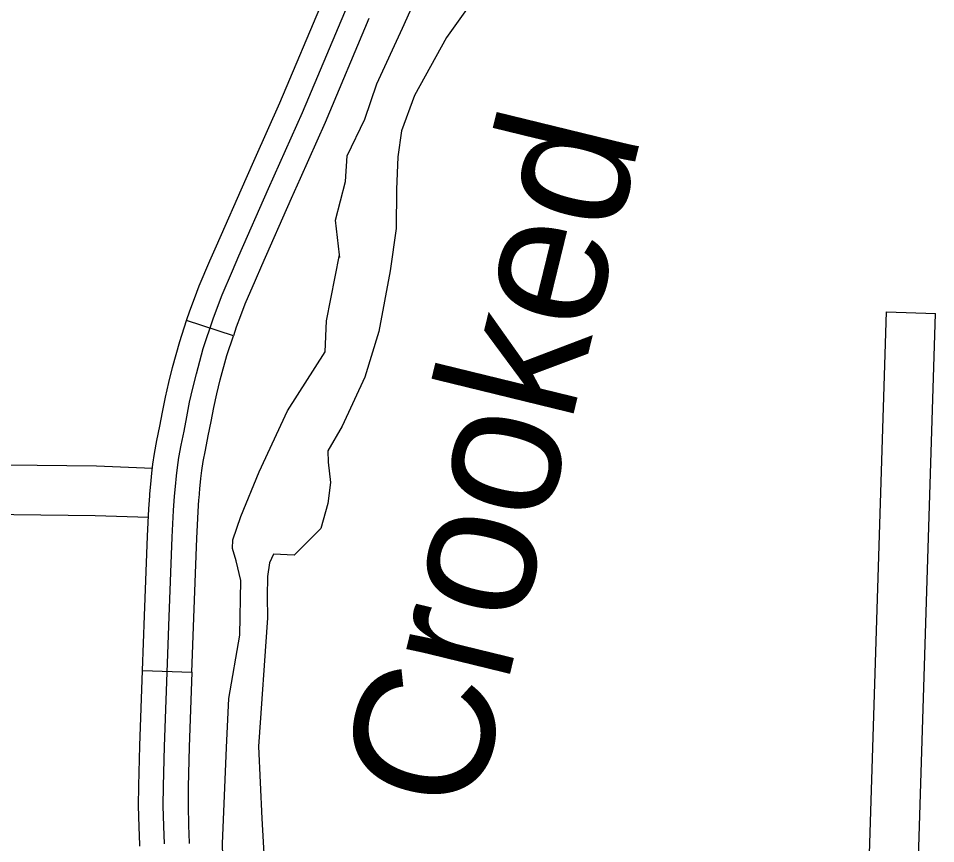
# Model space of a CAD drawing. Extents: x 1196286 to 1268366, y 2040822 to 2082115.
# Drawn here: x 1223766 to 1224812, y 2060426 to 2061367 of the extents above; entities that cross this region are included whole.
import ezdxf

# ---------------------------------------------------------------- set-up
doc = ezdxf.new("R2010")
doc.units = 0
for name, color, linetype in [('62', 7, 'Continuous'), ('Level 71', 7, 'Continuous'), ('Level 72', 7, 'Continuous')]:
    doc.layers.add(name, color=color, linetype=linetype)

msp = doc.modelspace()

# ---------------------------------------------------------------- linework, layer by layer
at = {"layer": '62'}
for points in [[(1224132.8, 2061094.6), (1224132.4, 2061097.8), (1224128, 2061137.2), (1224139.2, 2061181.4), (1224141.2, 2061210.7), (1224161.2, 2061252.3), (1224175.1, 2061292.8), (1224204.2, 2061356), (1224237.1, 2061429), (1224264.5, 2061499.8)], [(1224292.5, 2061399.1), (1224254.6, 2061345.5)], [(1224254.6, 2061345.5), (1224218, 2061279.4), (1224203.2, 2061239.2), (1224199.1, 2061209.4), (1224197.5, 2061172.4), (1224197.2, 2061127.8), (1224190.1, 2061079.3), (1224177.3, 2061010.4), (1224161.4, 2060958.3), (1224135.4, 2060902.2), (1224119.3, 2060874.2), (1224119.7, 2060861.2), (1224122.2, 2060838.2), (1224119.2, 2060814.4), (1224111.3, 2060785.9), (1224080.8, 2060755.4), (1224057.1, 2060756.4), (1224052.5, 2060746.6), (1224050.2, 2060731.1)], [(1224225, 2059793.5), (1224181.4, 2059865.2), (1224120, 2059986.8), (1224056.2, 2060131.1), (1224018.4, 2060236.1), (1224002, 2060311), (1223999.1, 2060426.3), (1224003.8, 2060536.1), (1224006.2, 2060591.8), (1224019, 2060664.2), (1224019.9, 2060726.5), (1224014.8, 2060749), (1224010.3, 2060763.1), (1224010.7, 2060772.8), (1224020, 2060799.5), (1224041, 2060850.3), (1224073, 2060919.8), (1224116.3, 2060987.2), (1224117.8, 2061022.4), (1224132.4, 2061097.8)], [(1224050.2, 2060731.1), (1224050, 2060708), (1224050.3, 2060683.7), (1224040.2, 2060537), (1224044.1, 2060455.2), (1224051, 2060328.3), (1224076.1, 2060214.9), (1224118, 2060117.8), (1224171.6, 2059987.5), (1224202.4, 2059918)]]:
    msp.add_lwpolyline(points, dxfattribs=at)
at = {"layer": 'Level 71'}
for p, q in [((1224011.5, 2061005.3), (1223958.1, 2061022.9)), ((1223908, 2060623.9), (1223964.2, 2060621.9))]:
    msp.add_line(p, q, dxfattribs=at)
for points in [[(1223932.8, 2060426.2), (1223932.2, 2060446.2), (1223931.6, 2060469.7), (1223931.8, 2060491.8), (1223933, 2060537.2), (1223938.2, 2060685), (1223941.8, 2060775.8), (1223943.1, 2060806.4), (1223944.3, 2060822.7), (1223945.4, 2060833.7), (1223946.6, 2060845.9), (1223947.7, 2060855.4), (1223949.2, 2060866.8), (1223952, 2060880.6), (1223955.3, 2060896.8), (1223958.4, 2060913), (1223961.6, 2060929.6), (1223965.3, 2060945.7), (1223969.3, 2060962.1), (1223977.2, 2060991), (1223988.3, 2061024.6), (1223993.3, 2061038), (1223998.6, 2061052), (1224010.4, 2061079.6), (1224017.8, 2061096.5), (1224051.6, 2061173.5), (1224090.4, 2061259.9), (1224148.8, 2061399)], [(1224036.2, 2061207.9), (1224064.6, 2061271.1), (1224114.2, 2061389.1)], [(1224166, 2061367.3), (1224116.2, 2061248.7), (1224087.5, 2061184.8)], [(1223958.1, 2061022.9), (1223961.7, 2061033.9), (1223967, 2061048), (1223972.5, 2061062.5), (1223984.6, 2061090.8), (1223992.1, 2061107.8), (1224025.9, 2061184.9), (1224036.2, 2061207.9)], [(1224087.5, 2061184.8), (1224077.3, 2061162.1), (1224043.6, 2061085.2), (1224036.2, 2061068.4), (1224024.7, 2061041.5), (1224019.6, 2061028.1), (1224014.8, 2061015.3), (1224011.5, 2061005.3)], [(1223916.1, 2060822.9), (1223916.3, 2060825.1), (1223917.4, 2060836.4), (1223918.6, 2060848.8), (1223919.8, 2060858.9), (1223921.5, 2060871.4), (1223924.4, 2060886.2), (1223927.7, 2060902.2), (1223930.8, 2060918.4), (1223934.1, 2060935.4), (1223937.9, 2060952.2), (1223942.1, 2060969.2), (1223950.3, 2060999.1), (1223958.1, 2061022.9)], [(1223972.2, 2060818.6), (1223972.4, 2060820.2), (1223973.4, 2060831), (1223974.5, 2060842.9), (1223975.6, 2060851.9), (1223977, 2060862.2), (1223979.6, 2060875.1), (1223982.9, 2060891.3), (1223986, 2060907.7), (1223989.1, 2060923.7), (1223992.6, 2060939.2), (1223996.6, 2060955.1), (1224004.2, 2060982.9), (1224011.5, 2061005.3)], [(1223908, 2060623.9), (1223910.1, 2060686), (1223913.7, 2060776.9), (1223915, 2060808.1), (1223916.1, 2060822.9)], [(1223964.2, 2060621.9), (1223966.4, 2060683.9), (1223969.9, 2060774.7), (1223971.2, 2060804.8), (1223972.2, 2060818.6)], [(1223904.7, 2060423.6), (1223904.7, 2060425.1), (1223904, 2060445.5), (1223903.5, 2060469.5), (1223903.7, 2060492.3), (1223904.9, 2060538.1), (1223908, 2060623.9)], [(1223964.2, 2060621.9), (1223961.1, 2060536.4), (1223960, 2060491.3), (1223959.8, 2060469.8), (1223960.3, 2060447), (1223960.9, 2060427.4), (1223960.9, 2060426.4)]]:
    msp.add_lwpolyline(points, dxfattribs=at)
at = {"layer": 'Level 72'}
for points in [[(1224719.3, 2059857.1), (1224755.9, 2061032.6), (1224812.1, 2061030.9)], [(1224775.3, 2059862.4), (1224812.1, 2061030.9)], [(1223919.2, 2060854.2), (1223855.4, 2060856.6), (1223483.6, 2060861.1), (1223202.2, 2060867.6), (1222933.8, 2060871.5), (1222786.2, 2060877.9), (1222527.6, 2060884), (1222526.3, 2060827.7)], [(1223914.6, 2060798.1), (1223854, 2060800.3), (1223482.6, 2060804.9), (1223201.2, 2060811.4), (1222932.2, 2060815.3), (1222784.3, 2060821.6), (1222526.3, 2060827.7)]]:
    msp.add_lwpolyline(points, dxfattribs=at)

# ---------------------------------------------------------------- texts
at = {"layer": '62'}
msp.add_text('Crooked', height=158.4, rotation=76.2754, dxfattribs=at).set_placement((1224287.1, 2060457.1))

doc.saveas('drawing.dxf')
